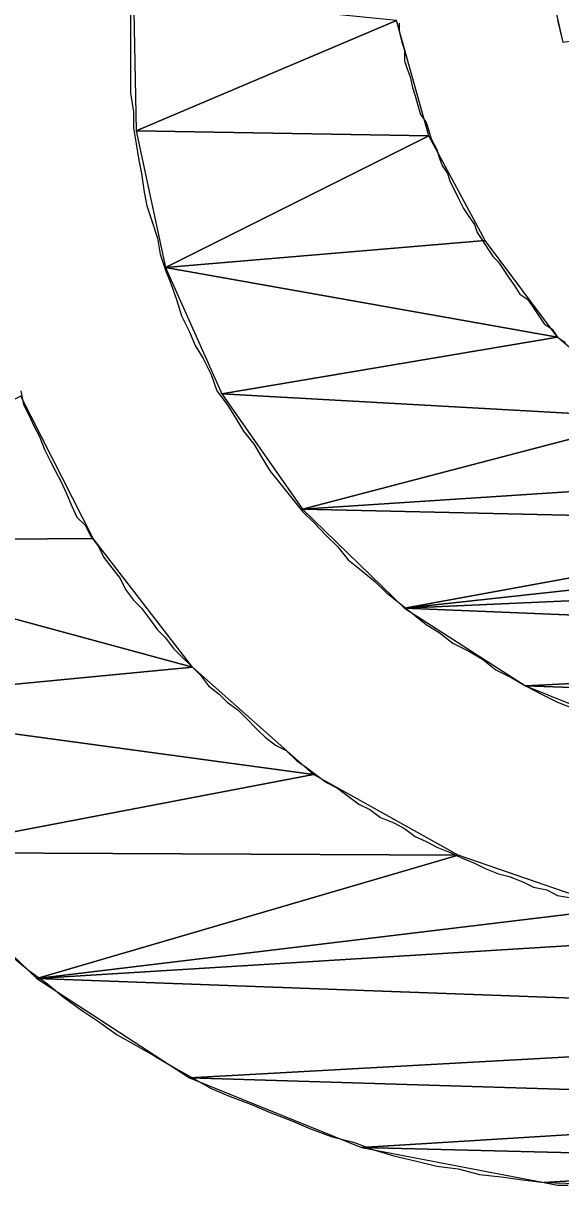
# Model space of a CAD drawing. Extents: x -495905 to -478420, y -1113297 to -1107716.
# Drawn here: x -483898.364 to -483896.379, y -1112260.476 to -1112256.173 of the extents above; entities that cross this region are included whole.
import ezdxf

# ---------------------------------------------------------------- set-up
doc = ezdxf.new("R2010")
doc.units = 0
doc.layers.add('legenda', color=7, linetype='Continuous')

msp = doc.modelspace()

# ---------------------------------------------------------------- linework, layer by layer
at = {"layer": 'legenda'}
for points in [[(-483896.4497, -1112255.8952), (-483896.3703, -1112256.242), (-483895.3991, -1112256.1032)], [(-483896.4497, -1112255.8952), (-483896.3703, -1112256.242), (-483895.3991, -1112256.1032)], [(-483897.9573, -1112256.0634), (-483897.9471, -1112256.5694), (-483896.9853, -1112256.1624)], [(-483897.9573, -1112256.0634), (-483897.9471, -1112256.5694), (-483896.9853, -1112256.1624)], [(-483896.9853, -1112256.1624), (-483897.9471, -1112256.5694), (-483896.8659, -1112256.5888)], [(-483896.9853, -1112256.1624), (-483897.9471, -1112256.5694), (-483896.8659, -1112256.5888)], [(-483897.9471, -1112256.5694), (-483897.8381, -1112257.0754), (-483896.8659, -1112256.5888)], [(-483897.9471, -1112256.5694), (-483897.8381, -1112257.0754), (-483896.8659, -1112256.5888)], [(-483896.8659, -1112256.5888), (-483897.8381, -1112257.0754), (-483896.6579, -1112256.9754)], [(-483896.8659, -1112256.5888), (-483897.8381, -1112257.0754), (-483896.6579, -1112256.9754)], [(-483896.6579, -1112256.9754), (-483897.8381, -1112257.0754), (-483896.3907, -1112257.3324)], [(-483896.6579, -1112256.9754), (-483897.8381, -1112257.0754), (-483896.3907, -1112257.3324)], [(-483897.8381, -1112257.0754), (-483897.6299, -1112257.5414), (-483896.3907, -1112257.3324)], [(-483897.8381, -1112257.0754), (-483897.6299, -1112257.5414), (-483896.3907, -1112257.3324)], [(-483896.3907, -1112257.3324), (-483897.6299, -1112257.5414), (-483896.0439, -1112257.6302)], [(-483896.3907, -1112257.3324), (-483897.6299, -1112257.5414), (-483896.0439, -1112257.6302)], [(-483898.3735, -1112257.5506), (-483899.4547, -1112258.0862), (-483898.1063, -1112258.077)], [(-483898.3735, -1112257.5506), (-483899.4547, -1112258.0862), (-483898.1063, -1112258.077)], [(-483897.6299, -1112257.5414), (-483897.3321, -1112257.9678), (-483896.0439, -1112257.6302)], [(-483897.6299, -1112257.5414), (-483897.3321, -1112257.9678), (-483896.0439, -1112257.6302)], [(-483896.0439, -1112257.6302), (-483897.3321, -1112257.9678), (-483895.6563, -1112257.8586)], [(-483896.0439, -1112257.6302), (-483897.3321, -1112257.9678), (-483895.6563, -1112257.8586)], [(-483895.6563, -1112257.8586), (-483897.3321, -1112257.9678), (-483895.2197, -1112258.0168)], [(-483895.6563, -1112257.8586), (-483897.3321, -1112257.9678), (-483895.2197, -1112258.0168)], [(-483897.3321, -1112257.9678), (-483896.9557, -1112258.334), (-483895.2197, -1112258.0168)], [(-483897.3321, -1112257.9678), (-483896.9557, -1112258.334), (-483895.2197, -1112258.0168)], [(-483895.2197, -1112258.0168), (-483896.9557, -1112258.334), (-483894.7739, -1112258.0964)], [(-483895.2197, -1112258.0168), (-483896.9557, -1112258.334), (-483894.7739, -1112258.0964)], [(-483898.1063, -1112258.077), (-483899.4547, -1112258.0862), (-483897.7391, -1112258.5522)], [(-483898.1063, -1112258.077), (-483899.4547, -1112258.0862), (-483897.7391, -1112258.5522)], [(-483899.4547, -1112258.0862), (-483899.1865, -1112258.691), (-483897.7391, -1112258.5522)], [(-483899.4547, -1112258.0862), (-483899.1865, -1112258.691), (-483897.7391, -1112258.5522)], [(-483894.7739, -1112258.0964), (-483896.9557, -1112258.334), (-483893.1777, -1112258.1656)], [(-483894.7739, -1112258.0964), (-483896.9557, -1112258.334), (-483893.1777, -1112258.1656)], [(-483893.1777, -1112258.1656), (-483896.9557, -1112258.334), (-483893.5641, -1112258.4728)], [(-483893.1777, -1112258.1656), (-483896.9557, -1112258.334), (-483893.5641, -1112258.4728)], [(-483896.9557, -1112258.334), (-483896.5089, -1112258.6216), (-483893.5641, -1112258.4728)], [(-483896.9557, -1112258.334), (-483896.5089, -1112258.6216), (-483893.5641, -1112258.4728)], [(-483893.5641, -1112258.4728), (-483896.5089, -1112258.6216), (-483894.0099, -1112258.7114)], [(-483893.5641, -1112258.4728), (-483896.5089, -1112258.6216), (-483894.0099, -1112258.7114)], [(-483897.7391, -1112258.5522), (-483899.1865, -1112258.691), (-483897.2923, -1112258.949)], [(-483897.7391, -1112258.5522), (-483899.1865, -1112258.691), (-483897.2923, -1112258.949)], [(-483896.5089, -1112258.6216), (-483896.0133, -1112258.8206), (-483894.0099, -1112258.7114)], [(-483896.5089, -1112258.6216), (-483896.0133, -1112258.8206), (-483894.0099, -1112258.7114)], [(-483899.1865, -1112258.691), (-483898.7999, -1112259.2368), (-483897.2923, -1112258.949)], [(-483899.1865, -1112258.691), (-483898.7999, -1112259.2368), (-483897.2923, -1112258.949)], [(-483897.2923, -1112258.949), (-483898.7999, -1112259.2368), (-483896.7579, -1112259.2468)], [(-483897.2923, -1112258.949), (-483898.7999, -1112259.2368), (-483896.7579, -1112259.2468)], [(-483898.7999, -1112259.2368), (-483898.3143, -1112259.7028), (-483896.7579, -1112259.2468)], [(-483898.7999, -1112259.2368), (-483898.3143, -1112259.7028), (-483896.7579, -1112259.2468)], [(-483896.7579, -1112259.2468), (-483898.3143, -1112259.7028), (-483896.1825, -1112259.4448)], [(-483896.7579, -1112259.2468), (-483898.3143, -1112259.7028), (-483896.1825, -1112259.4448)], [(-483896.1825, -1112259.4448), (-483898.3143, -1112259.7028), (-483895.5767, -1112259.5346)], [(-483896.1825, -1112259.4448), (-483898.3143, -1112259.7028), (-483895.5767, -1112259.5346)], [(-483895.5767, -1112259.5346), (-483898.3143, -1112259.7028), (-483893.9803, -1112259.862)], [(-483895.5767, -1112259.5346), (-483898.3143, -1112259.7028), (-483893.9803, -1112259.862)], [(-483898.3143, -1112259.7028), (-483897.7493, -1112260.07), (-483893.9803, -1112259.862)], [(-483898.3143, -1112259.7028), (-483897.7493, -1112260.07), (-483893.9803, -1112259.862)], [(-483893.9803, -1112259.862), (-483897.7493, -1112260.07), (-483894.5363, -1112260.169)], [(-483893.9803, -1112259.862), (-483897.7493, -1112260.07), (-483894.5363, -1112260.169)], [(-483897.7493, -1112260.07), (-483897.1149, -1112260.327), (-483894.5363, -1112260.169)], [(-483897.7493, -1112260.07), (-483897.1149, -1112260.327), (-483894.5363, -1112260.169)], [(-483894.5363, -1112260.169), (-483897.1149, -1112260.327), (-483895.1503, -1112260.377)], [(-483894.5363, -1112260.169), (-483897.1149, -1112260.327), (-483895.1503, -1112260.377)], [(-483897.1149, -1112260.327), (-483896.4395, -1112260.4566), (-483895.1503, -1112260.377)], [(-483897.1149, -1112260.327), (-483896.4395, -1112260.4566), (-483895.1503, -1112260.377)], [(-483895.1503, -1112260.377), (-483896.4395, -1112260.4566), (-483895.7857, -1112260.476)], [(-483895.1503, -1112260.377), (-483896.4395, -1112260.4566), (-483895.7857, -1112260.476)]]:
    msp.add_lwpolyline(points, close=True, dxfattribs=at)
for points in [[(-483897.9675, -1112256.1328), (-483897.9675, -1112256.192), (-483897.9675, -1112256.2522), (-483897.9675, -1112256.3114), (-483897.9675, -1112256.3704), (-483897.9675, -1112256.4306), (-483897.9573, -1112256.5), (-483897.9573, -1112256.5592), (-483897.9471, -1112256.6184), (-483897.9369, -1112256.6786), (-483897.9277, -1112256.7276), (-483897.9175, -1112256.7968), (-483897.9073, -1112256.8468), (-483897.8879, -1112256.906), (-483897.8675, -1112256.9662), (-483897.8585, -1112257.0254), (-483897.8381, -1112257.0844), (-483897.8187, -1112257.1344), (-483897.7983, -1112257.1936), (-483897.7789, -1112257.2538), (-483897.7493, -1112257.313), (-483897.7289, -1112257.363), (-483897.6993, -1112257.412), (-483897.6697, -1112257.471), (-483897.6493, -1112257.5312), (-483897.6105, -1112257.5812), (-483897.5799, -1112257.6302), (-483897.5503, -1112257.6802), (-483897.5105, -1112257.7292), (-483897.4809, -1112257.7792), (-483897.4515, -1112257.828), (-483897.4117, -1112257.878), (-483897.3719, -1112257.928), (-483897.3321, -1112257.977), (-483897.2923, -1112258.0168), (-483897.2433, -1112258.0668), (-483897.2035, -1112258.1066), (-483897.1637, -1112258.1556), (-483897.1149, -1112258.1952), (-483897.0649, -1112258.235)], [(-483897.9675, -1112256.1328), (-483897.9675, -1112256.192), (-483897.9675, -1112256.2522), (-483897.9675, -1112256.3114), (-483897.9675, -1112256.3704), (-483897.9675, -1112256.4306), (-483897.9573, -1112256.5), (-483897.9573, -1112256.5592), (-483897.9471, -1112256.6184), (-483897.9369, -1112256.6786), (-483897.9277, -1112256.7276), (-483897.9175, -1112256.7968), (-483897.9073, -1112256.8468), (-483897.8879, -1112256.906), (-483897.8675, -1112256.9662), (-483897.8585, -1112257.0254), (-483897.8381, -1112257.0844), (-483897.8187, -1112257.1344), (-483897.7983, -1112257.1936), (-483897.7789, -1112257.2538), (-483897.7493, -1112257.313), (-483897.7289, -1112257.363), (-483897.6993, -1112257.412), (-483897.6697, -1112257.471), (-483897.6493, -1112257.5312), (-483897.6105, -1112257.5812), (-483897.5799, -1112257.6302), (-483897.5503, -1112257.6802), (-483897.5105, -1112257.7292), (-483897.4809, -1112257.7792), (-483897.4515, -1112257.828), (-483897.4117, -1112257.878), (-483897.3719, -1112257.928), (-483897.3321, -1112257.977), (-483897.2923, -1112258.0168), (-483897.2433, -1112258.0668), (-483897.2035, -1112258.1066), (-483897.1637, -1112258.1556), (-483897.1149, -1112258.1952), (-483897.0649, -1112258.235)], [(-483896.3907, -1112256.1624), (-483896.3805, -1112256.2022), (-483896.3703, -1112256.242)], [(-483896.3907, -1112256.1624), (-483896.3805, -1112256.2022), (-483896.3703, -1112256.242)], [(-483896.9751, -1112256.1726), (-483896.9751, -1112256.2022), (-483896.9659, -1112256.242), (-483896.9557, -1112256.2716), (-483896.9557, -1112256.3114), (-483896.9455, -1112256.341), (-483896.9353, -1112256.3704), (-483896.9261, -1112256.4102), (-483896.9159, -1112256.4408), (-483896.9057, -1112256.4796), (-483896.8965, -1112256.5102)], [(-483896.9751, -1112256.1726), (-483896.9751, -1112256.2022), (-483896.9659, -1112256.242), (-483896.9557, -1112256.2716), (-483896.9557, -1112256.3114), (-483896.9455, -1112256.341), (-483896.9353, -1112256.3704), (-483896.9261, -1112256.4102), (-483896.9159, -1112256.4408), (-483896.9057, -1112256.4796), (-483896.8965, -1112256.5102)], [(-483896.8965, -1112256.5102), (-483896.8761, -1112256.5398), (-483896.8659, -1112256.5694), (-483896.8567, -1112256.599), (-483896.8363, -1112256.6388), (-483896.8271, -1112256.6684), (-483896.8169, -1112256.698), (-483896.7965, -1112256.7276), (-483896.7873, -1112256.758), (-483896.7669, -1112256.7968), (-483896.7579, -1112256.8172), (-483896.7375, -1112256.857), (-483896.7181, -1112256.8866), (-483896.6977, -1112256.9162), (-483896.6875, -1112256.9458), (-483896.6681, -1112256.9754), (-483896.6477, -1112257.006), (-483896.6283, -1112257.0356), (-483896.6089, -1112257.055), (-483896.5885, -1112257.0844), (-483896.5691, -1112257.114), (-483896.5487, -1112257.1446), (-483896.5293, -1112257.1742), (-483896.4997, -1112257.1936), (-483896.4793, -1112257.2242), (-483896.4599, -1112257.2538), (-483896.4395, -1112257.2834), (-483896.4101, -1112257.3028), (-483896.3907, -1112257.3324)], [(-483896.8965, -1112256.5102), (-483896.8761, -1112256.5398), (-483896.8659, -1112256.5694), (-483896.8567, -1112256.599), (-483896.8363, -1112256.6388), (-483896.8271, -1112256.6684), (-483896.8169, -1112256.698), (-483896.7965, -1112256.7276), (-483896.7873, -1112256.758), (-483896.7669, -1112256.7968), (-483896.7579, -1112256.8172), (-483896.7375, -1112256.857), (-483896.7181, -1112256.8866), (-483896.6977, -1112256.9162), (-483896.6875, -1112256.9458), (-483896.6681, -1112256.9754), (-483896.6477, -1112257.006), (-483896.6283, -1112257.0356), (-483896.6089, -1112257.055), (-483896.5885, -1112257.0844), (-483896.5691, -1112257.114), (-483896.5487, -1112257.1446), (-483896.5293, -1112257.1742), (-483896.4997, -1112257.1936), (-483896.4793, -1112257.2242), (-483896.4599, -1112257.2538), (-483896.4395, -1112257.2834), (-483896.4101, -1112257.3028), (-483896.3907, -1112257.3324)], [(-483896.3907, -1112257.3324), (-483896.3611, -1112257.3528)], [(-483896.3907, -1112257.3324), (-483896.3611, -1112257.3528)], [(-483898.3735, -1112257.5312), (-483898.3633, -1112257.5812), (-483898.3439, -1112257.62), (-483898.3245, -1112257.6598), (-483898.3041, -1112257.6996), (-483898.2847, -1112257.7496), (-483898.2643, -1112257.7894), (-483898.2449, -1112257.828), (-483898.2245, -1112257.8678), (-483898.2053, -1112257.9076), (-483898.1849, -1112257.9576), (-483898.1655, -1112257.9974), (-483898.1359, -1112258.027), (-483898.1155, -1112258.0668), (-483898.0859, -1112258.1066), (-483898.0665, -1112258.1464), (-483898.0369, -1112258.185), (-483898.0063, -1112258.2248), (-483897.9869, -1112258.2646), (-483897.9573, -1112258.3044), (-483897.9277, -1112258.334), (-483897.8981, -1112258.3738), (-483897.8675, -1112258.4136), (-483897.8381, -1112258.4432), (-483897.8085, -1112258.483), (-483897.7789, -1112258.5124), (-483897.7391, -1112258.5522)], [(-483898.3735, -1112257.5312), (-483898.3633, -1112257.5812), (-483898.3439, -1112257.62), (-483898.3245, -1112257.6598), (-483898.3041, -1112257.6996), (-483898.2847, -1112257.7496), (-483898.2643, -1112257.7894), (-483898.2449, -1112257.828), (-483898.2245, -1112257.8678), (-483898.2053, -1112257.9076), (-483898.1849, -1112257.9576), (-483898.1655, -1112257.9974), (-483898.1359, -1112258.027), (-483898.1155, -1112258.0668), (-483898.0859, -1112258.1066), (-483898.0665, -1112258.1464), (-483898.0369, -1112258.185), (-483898.0063, -1112258.2248), (-483897.9869, -1112258.2646), (-483897.9573, -1112258.3044), (-483897.9277, -1112258.334), (-483897.8981, -1112258.3738), (-483897.8675, -1112258.4136), (-483897.8381, -1112258.4432), (-483897.8085, -1112258.483), (-483897.7789, -1112258.5124), (-483897.7391, -1112258.5522)], [(-483897.0649, -1112258.235), (-483897.0251, -1112258.2748), (-483896.9751, -1112258.3146), (-483896.9261, -1112258.3544), (-483896.8761, -1112258.3942), (-483896.8271, -1112258.4238), (-483896.7773, -1112258.4636), (-483896.7181, -1112258.4932), (-483896.6681, -1112258.5228), (-483896.6181, -1112258.5624), (-483896.5589, -1112258.592), (-483896.5089, -1112258.6216), (-483896.4497, -1112258.6522), (-483896.3907, -1112258.6818), (-483896.3407, -1112258.7012)], [(-483897.0649, -1112258.235), (-483897.0251, -1112258.2748), (-483896.9751, -1112258.3146), (-483896.9261, -1112258.3544), (-483896.8761, -1112258.3942), (-483896.8271, -1112258.4238), (-483896.7773, -1112258.4636), (-483896.7181, -1112258.4932), (-483896.6681, -1112258.5228), (-483896.6181, -1112258.5624), (-483896.5589, -1112258.592), (-483896.5089, -1112258.6216), (-483896.4497, -1112258.6522), (-483896.3907, -1112258.6818), (-483896.3407, -1112258.7012)], [(-483897.7391, -1112258.5522), (-483897.7095, -1112258.5818), (-483897.6799, -1112258.6216), (-483897.6401, -1112258.6522), (-483897.6105, -1112258.6818), (-483897.5707, -1112258.7114), (-483897.5411, -1112258.741), (-483897.5013, -1112258.7808), (-483897.4709, -1112258.8104), (-483897.4321, -1112258.84), (-483897.3923, -1112258.8604), (-483897.3525, -1112258.899), (-483897.3229, -1112258.9194), (-483897.2831, -1112258.949), (-483897.2433, -1112258.9786), (-483897.2035, -1112258.999), (-483897.1637, -1112259.0286), (-483897.1241, -1112259.0582), (-483897.0843, -1112259.0786), (-483897.0445, -1112259.1082), (-483896.9955, -1112259.1276), (-483896.9557, -1112259.148), (-483896.9159, -1112259.1776), (-483896.8761, -1112259.197), (-483896.8363, -1112259.2174), (-483896.7873, -1112259.2368), (-483896.7477, -1112259.256), (-483896.6977, -1112259.2764), (-483896.6579, -1112259.2958), (-483896.6089, -1112259.3162), (-483896.5691, -1112259.3264), (-483896.5191, -1112259.3458), (-483896.4793, -1112259.3652), (-483896.4305, -1112259.3754), (-483896.3907, -1112259.3958), (-483896.3407, -1112259.405)], [(-483897.7391, -1112258.5522), (-483897.7095, -1112258.5818), (-483897.6799, -1112258.6216), (-483897.6401, -1112258.6522), (-483897.6105, -1112258.6818), (-483897.5707, -1112258.7114), (-483897.5411, -1112258.741), (-483897.5013, -1112258.7808), (-483897.4709, -1112258.8104), (-483897.4321, -1112258.84), (-483897.3923, -1112258.8604), (-483897.3525, -1112258.899), (-483897.3229, -1112258.9194), (-483897.2831, -1112258.949), (-483897.2433, -1112258.9786), (-483897.2035, -1112258.999), (-483897.1637, -1112259.0286), (-483897.1241, -1112259.0582), (-483897.0843, -1112259.0786), (-483897.0445, -1112259.1082), (-483896.9955, -1112259.1276), (-483896.9557, -1112259.148), (-483896.9159, -1112259.1776), (-483896.8761, -1112259.197), (-483896.8363, -1112259.2174), (-483896.7873, -1112259.2368), (-483896.7477, -1112259.256), (-483896.6977, -1112259.2764), (-483896.6579, -1112259.2958), (-483896.6089, -1112259.3162), (-483896.5691, -1112259.3264), (-483896.5191, -1112259.3458), (-483896.4793, -1112259.3652), (-483896.4305, -1112259.3754), (-483896.3907, -1112259.3958), (-483896.3407, -1112259.405)], [(-483898.4031, -1112259.6232), (-483898.3439, -1112259.6732), (-483898.2745, -1112259.7222), (-483898.2153, -1112259.7722), (-483898.1451, -1112259.8222), (-483898.0859, -1112259.862), (-483898.0165, -1112259.911), (-483897.9471, -1112259.9508), (-483897.8777, -1112259.9904), (-483897.8085, -1112260.0302), (-483897.7391, -1112260.07), (-483897.6697, -1112260.1098), (-483897.6003, -1112260.1394), (-483897.5207, -1112260.169), (-483897.4515, -1112260.1986), (-483897.3719, -1112260.2282), (-483897.3025, -1112260.2578), (-483897.2229, -1112260.2884), (-483897.1445, -1112260.3076), (-483897.0649, -1112260.3372), (-483896.9955, -1112260.3576), (-483896.9159, -1112260.377), (-483896.8363, -1112260.3964), (-483896.7579, -1112260.4066), (-483896.6783, -1112260.427), (-483896.5987, -1112260.4362), (-483896.5191, -1112260.4464), (-483896.4395, -1112260.4566)], [(-483898.4031, -1112259.6232), (-483898.3439, -1112259.6732), (-483898.2745, -1112259.7222), (-483898.2153, -1112259.7722), (-483898.1451, -1112259.8222), (-483898.0859, -1112259.862), (-483898.0165, -1112259.911), (-483897.9471, -1112259.9508), (-483897.8777, -1112259.9904), (-483897.8085, -1112260.0302), (-483897.7391, -1112260.07), (-483897.6697, -1112260.1098), (-483897.6003, -1112260.1394), (-483897.5207, -1112260.169), (-483897.4515, -1112260.1986), (-483897.3719, -1112260.2282), (-483897.3025, -1112260.2578), (-483897.2229, -1112260.2884), (-483897.1445, -1112260.3076), (-483897.0649, -1112260.3372), (-483896.9955, -1112260.3576), (-483896.9159, -1112260.377), (-483896.8363, -1112260.3964), (-483896.7579, -1112260.4066), (-483896.6783, -1112260.427), (-483896.5987, -1112260.4362), (-483896.5191, -1112260.4464), (-483896.4395, -1112260.4566)], [(-483896.4395, -1112260.4566), (-483896.3907, -1112260.4668), (-483896.3509, -1112260.4668)], [(-483896.4395, -1112260.4566), (-483896.3907, -1112260.4668), (-483896.3509, -1112260.4668)]]:
    msp.add_lwpolyline(points, dxfattribs=at)

doc.saveas('drawing.dxf')
